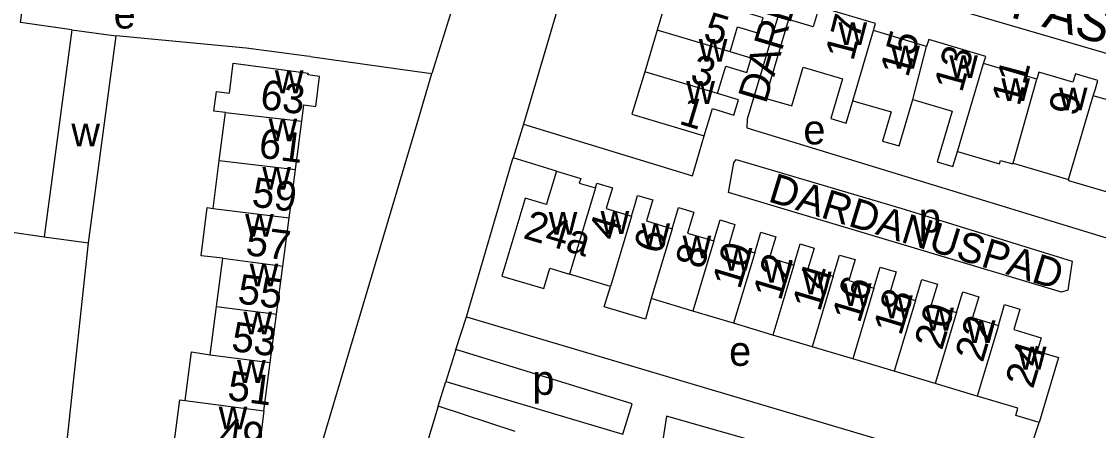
# Model space of a CAD drawing. Extents: x 161773 to 163836, y 384796 to 386521.
# Drawn here: x 162546.6 to 162692, y 386219.3 to 386274.5 of the extents above; entities that cross this region are included whole.
import ezdxf

# ---------------------------------------------------------------- set-up
doc = ezdxf.new("R2010")
doc.units = 0
for name, color, linetype in [('BLT_Basislijn', 7, 'Continuous'), ('BLT_Bebouwing', 7, 'Continuous'), ('BLT_Centroide', 7, 'Continuous'), ('BLT_Huisnummer', 7, 'Continuous'), ('BLT_Huisnummer_ tussenligend', 7, 'Continuous'), ('BLT_Onderverdeling_panden', 7, 'Continuous'), ('BLT_Straatnaam', 7, 'Continuous'), ('BLT_Straatnaam_verkleind', 7, 'Continuous')]:
    doc.layers.add(name, color=color, linetype=linetype)

msp = doc.modelspace()

# ---------------------------------------------------------------- linework, layer by layer
at = {"layer": 'BLT_Basislijn'}
for p, q in [((162614.35, 386260.6), (162612.97, 386256.04)), ((162618.81, 386254.27), (162612.97, 386256.04)), ((162544.76, 386246.1), (162549.69, 386245.41)), ((162605.25, 386230.19), (162606.67, 386234.6)), ((162605.25, 386230.19), (162603.89, 386225.89)), ((162602.84, 386222.55), (162603.89, 386225.89)), ((162613.25, 386219.12), (162602.84, 386222.55))]:
    msp.add_line(p, q, dxfattribs=at)
for points in [[(162656.14, 386313.34), (162636.67, 386325.71), (162634.6, 386325.65), (162633.65, 386324.9), (162632.1, 386320.77), (162614.35, 386260.6)], [(162549.64, 386298.5), (162600, 386291.71), (162604.78, 386291.06), (162607.8, 386288.68), (162607.85, 386286.22), (162602, 386267.43)], [(162553.41, 386273.33), (162546.51, 386274.31), (162548, 386285.48)], [(162650.9, 386282.5), (162644.56, 386261.3), (162644.5, 386260.09), (162717.73, 386237.72)], [(162650.9, 386282.5), (162726.15, 386260.51), (162724.59, 386254.55)], [(162585.57, 386269.73), (162585.12, 386269.79), (162576.96, 386270.87), (162559.39, 386272.54)], [(162585.57, 386269.73), (162600, 386267.71), (162602, 386267.43)], [(162567.26, 386150.66), (162567.41, 386151.18), (162572.02, 386166.67), (162600, 386260.71), (162602, 386267.43)], [(162614.35, 386260.6), (162637.17, 386253.64), (162638.76, 386259.02)], [(162606.67, 386234.6), (162612.85, 386255.64), (162612.97, 386256.04)], [(162665.3, 386249.27), (162688.41, 386242.13), (162687.85, 386238.22), (162686.97, 386237.93), (162642.02, 386251.36), (162642.74, 386255.37), (162643.07, 386255.83), (162665.3, 386249.27)], [(162540.64, 386154.24), (162544.92, 386187.1), (162550.17, 386193.67), (162555.68, 386244.61)], [(162606.67, 386234.6), (162681.32, 386212.4), (162683.95, 386220.36)], [(162603.89, 386225.89), (162627.79, 386218.76), (162629.02, 386222.85), (162605.25, 386230.19)], [(162602.84, 386222.55), (162600, 386213.16), (162587.96, 386173.29), (162587.72, 386172.5)], [(162655.32, 386215.01), (162633.68, 386221.2), (162633.02, 386217.11), (162675.87, 386204.25), (162676.31, 386204.27), (162676.5, 386204.6), (162677.44, 386207.67), (162677.29, 386208.56), (162655.32, 386215.01)]]:
    msp.add_lwpolyline(points, dxfattribs=at)
at = {"layer": 'BLT_Bebouwing'}
for p, q in [((162634.04, 386278.77), (162632.41, 386273.31)), ((162553.41, 386273.33), (162549.69, 386245.41)), ((162553.41, 386273.33), (162559.39, 386272.54)), ((162632.41, 386273.31), (162630.73, 386267.68)), ((162668.77, 386271.1), (162661.6, 386273.23)), ((162645.09, 386269.51), (162642.25, 386270.36)), ((162683.65, 386266.68), (162676.47, 386268.81)), ((162698.42, 386262.36), (162691.27, 386264.43)), ((162573.32, 386255.7), (162574.16, 386262.18)), ((162583.59, 386254.48), (162584.44, 386261)), ((162680.45, 386255.36), (162687.94, 386253.15)), ((162581.9, 386241.46), (162582.75, 386247.97)), ((162572.94, 386236), (162573.79, 386242.51)), ((162581.05, 386234.94), (162581.9, 386241.46)), ((162626.12, 386238.71), (162620.57, 386240.37)), ((162637.21, 386235.38), (162631.62, 386237.06)), ((162572.09, 386229.49), (162572.94, 386236)), ((162580.2, 386228.43), (162581.05, 386234.94)), ((162642.73, 386233.73), (162637.21, 386235.38)), ((162648.04, 386232.14), (162642.73, 386233.73)), ((162653.31, 386230.56), (162648.04, 386232.14)), ((162658.8, 386228.92), (162653.31, 386230.56)), ((162664.39, 386227.25), (162658.8, 386228.92)), ((162579.35, 386221.92), (162580.2, 386228.43)), ((162669.93, 386225.59), (162664.39, 386227.25)), ((162675.59, 386223.89), (162669.93, 386225.59))]:
    msp.add_line(p, q, dxfattribs=at)
for points in [[(162642.25, 386270.36), (162643.26, 386273.74), (162646.1, 386272.9), (162646.72, 386274.97), (162643.88, 386275.83)], [(162661.6, 386273.23), (162661.89, 386274.2), (162654.26, 386276.46), (162653.45, 386273.73), (162650.13, 386274.71), (162647, 386264.12), (162650.57, 386263.07), (162652.11, 386268.29), (162657.43, 386266.71), (162655.85, 386261.35), (162657.93, 386260.73), (162658.83, 386263.77)], [(162549.69, 386245.41), (162555.68, 386244.61), (162559.39, 386272.54)], [(162676.47, 386268.81), (162676.75, 386269.76), (162669.05, 386272.03), (162668.77, 386271.1)], [(162574.16, 386262.18), (162572.59, 386262.38), (162572.94, 386265.03), (162574.69, 386264.8), (162575.21, 386268.82), (162580.33, 386268.16), (162585.29, 386267.51)], [(162640.56, 386264.74), (162641.67, 386268.45), (162644.52, 386267.6), (162645.09, 386269.51)], [(162584.44, 386261), (162584.73, 386263.22), (162586.34, 386263.01), (162586.86, 386267.06), (162585.26, 386267.27), (162585.29, 386267.51)], [(162630.73, 386267.68), (162629.01, 386261.94), (162638.76, 386259.02)], [(162691.27, 386264.43), (162691.55, 386265.38), (162691.89, 386266.52), (162688.85, 386267.42), (162688.51, 386266.26), (162683.93, 386267.63), (162683.65, 386266.68)], [(162638.76, 386259.02), (162639.86, 386262.7), (162642.77, 386261.83), (162643.39, 386263.89), (162640.56, 386264.74)], [(162658.83, 386263.77), (162663.98, 386262.25), (162662.82, 386258.32), (162665.06, 386257.66), (162666.92, 386263.92)], [(162666.92, 386263.92), (162672.21, 386262.36), (162670.18, 386255.5), (162672.33, 386254.87), (162672.93, 386256.92)], [(162672.93, 386256.92), (162678.61, 386255.23), (162678.76, 386255.72), (162680.41, 386255.23), (162680.45, 386255.36)], [(162572.48, 386249.24), (162573.32, 386255.7)], [(162687.94, 386253.15), (162687.9, 386253.01), (162693.16, 386251.46), (162695.24, 386250.84), (162696.52, 386255.15)], [(162582.75, 386247.97), (162583.01, 386250), (162583.59, 386254.48)], [(162618.81, 386254.27), (162617.53, 386250), (162617.46, 386249.77), (162616.71, 386250), (162614.6, 386250.63), (162614.41, 386250), (162611.44, 386240.1), (162617.1, 386238.41), (162617.93, 386241.16), (162620.57, 386240.37)], [(162618.81, 386254.27), (162622.09, 386253.29), (162621.9, 386252.66), (162624.09, 386252.01)], [(162624.09, 386252.01), (162624.27, 386252.63), (162626.36, 386252), (162625.76, 386250), (162625.52, 386249.23), (162628.96, 386248.2)], [(162628.96, 386248.2), (162629.47, 386250), (162629.75, 386250.99), (162631.82, 386250.37), (162631.71, 386250), (162630.97, 386247.54), (162634.45, 386246.5)], [(162573.79, 386242.51), (162570.86, 386242.82), (162571.69, 386249.34), (162572.48, 386249.24)], [(162634.45, 386246.5), (162635.31, 386249.35), (162637.35, 386248.74), (162636.5, 386245.9), (162640.05, 386244.84)], [(162640.05, 386244.84), (162640.9, 386247.68), (162642.91, 386247.08), (162642.07, 386244.28), (162645.58, 386243.23)], [(162645.58, 386243.23), (162646.42, 386246.03), (162648.43, 386245.42), (162647.59, 386242.62), (162650.86, 386241.58)], [(162650.86, 386241.58), (162651.72, 386244.45), (162653.59, 386243.89), (162652.76, 386241.09), (162656.16, 386240.07)], [(162656.16, 386240.07), (162657.02, 386242.94), (162659.11, 386242.32), (162658.27, 386239.49), (162661.66, 386238.48)], [(162661.66, 386238.48), (162662.51, 386241.32), (162664.66, 386240.67), (162663.81, 386237.84), (162667.26, 386236.8)], [(162667.26, 386236.8), (162668.11, 386239.65), (162670.25, 386239.01), (162669.4, 386236.2), (162672.81, 386235.18)], [(162631.62, 386237.06), (162630.85, 386234.29), (162625.26, 386235.96), (162626.12, 386238.71)], [(162672.81, 386235.18), (162673.64, 386237.96), (162675.83, 386237.31), (162674.98, 386234.49), (162678.46, 386233.45)], [(162678.46, 386233.45), (162679.3, 386236.25), (162681.37, 386235.63), (162680.54, 386232.87), (162684.24, 386231.76), (162683.7, 386229.96), (162686.57, 386229.1), (162683.95, 386220.36)], [(162568.71, 386223.3), (162569.56, 386229.87), (162572.09, 386229.49)], [(162579.35, 386221.92), (162578.5, 386215.4), (162567.12, 386216.88), (162567.97, 386223.4), (162568.71, 386223.3)], [(162683.95, 386220.36), (162680.8, 386221.3), (162681.08, 386222.25), (162675.59, 386223.89)]]:
    msp.add_lwpolyline(points, dxfattribs=at)
at = {"layer": 'BLT_Onderverdeling_panden'}
for p, q in [((162642.25, 386270.36), (162632.41, 386273.31)), ((162658.83, 386263.77), (162661.6, 386273.23)), ((162666.92, 386263.92), (162668.77, 386271.1)), ((162672.93, 386256.92), (162676.47, 386268.81)), ((162640.56, 386264.74), (162630.73, 386267.68)), ((162680.45, 386255.36), (162683.65, 386266.68)), ((162687.94, 386253.15), (162691.27, 386264.43)), ((162574.16, 386262.18), (162584.44, 386261)), ((162573.32, 386255.7), (162583.59, 386254.48)), ((162624.09, 386252.01), (162620.57, 386240.37)), ((162572.48, 386249.24), (162582.75, 386247.97)), ((162628.96, 386248.2), (162626.12, 386238.71)), ((162634.45, 386246.5), (162631.62, 386237.06)), ((162640.05, 386244.84), (162637.21, 386235.38)), ((162573.79, 386242.51), (162581.9, 386241.46)), ((162645.58, 386243.23), (162642.73, 386233.73)), ((162650.86, 386241.58), (162648.04, 386232.14)), ((162656.16, 386240.07), (162653.31, 386230.56)), ((162661.66, 386238.48), (162658.8, 386228.92)), ((162667.26, 386236.8), (162664.39, 386227.25)), ((162572.94, 386236), (162581.05, 386234.94)), ((162672.81, 386235.18), (162669.93, 386225.59)), ((162678.46, 386233.45), (162675.59, 386223.89)), ((162572.09, 386229.49), (162580.2, 386228.43)), ((162568.71, 386223.3), (162579.35, 386221.92))]:
    msp.add_line(p, q, dxfattribs=at)

# ---------------------------------------------------------------- texts
at = {"layer": 'BLT_Centroide'}
for s, p in [('e', (162559.06, 386273.51)), ('w', (162656.88, 386271.28)), ('w', (162638.03, 386269.03)), ('w', (162664, 386268.11)), ('w', (162671.83, 386266.84)), ('w', (162580.81, 386264.78)), ('w', (162678.86, 386263.72)), ('w', (162636.34, 386263.34)), ('w', (162686.62, 386262.47)), ('w', (162579.97, 386258.28)), ('e', (162652.14, 386257.88)), ('w', (162553.35, 386257.61)), ('w', (162579.12, 386251.75)), ('w', (162576.8, 386245.41)), ('w', (162617.77, 386245.7)), ('w', (162624.77, 386245.8)), ('p', (162667.72, 386245.99)), ('w', (162630.28, 386244.16)), ('w', (162635.84, 386242.48)), ('w', (162641.39, 386240.83)), ('w', (162646.8, 386239.2)), ('w', (162577.42, 386238.72)), ('w', (162652.09, 386237.64)), ('w', (162657.48, 386236.06)), ('w', (162663.03, 386234.41)), ('w', (162576.57, 386232.22)), ('w', (162668.59, 386232.75)), ('w', (162674.2, 386231.05)), ('e', (162642.12, 386227.98)), ('w', (162681.08, 386227.48)), ('w', (162575.72, 386225.69)), ('p', (162615.58, 386224.07)), ('w', (162573.24, 386219.41))]:
    msp.add_text(s, height=4, dxfattribs=at).set_placement(p)
at = {"layer": 'BLT_Huisnummer'}
for s, rotation, p in [('5', 343.3173, (162638.46, 386271.99)), ('17', 75.4991, (162658.87, 386269.02)), ('13', 74.6131, (162673.55, 386264.77)), ('63', 352.5786, (162578.7, 386262.68)), ('1', 343.3331, (162635.21, 386260.68)), ('9', 75.2387, (162689.02, 386261.52)), ('24a', 343.3203, (162614.18, 386245.26)), ('57', 352.5768, (162576.74, 386242.96)), ('6', 73.3113, (162632.97, 386242.9)), ('10', 73.3145, (162643.58, 386238.19)), ('14', 73.3123, (162654.38, 386235.18)), ('18', 73.3117, (162665.32, 386231.93)), ('53', 352.5768, (162574.83, 386230.01)), ('24', 73.3398, (162683.12, 386224.77)), ('49', 352.5818, (162573.14, 386217.03))]:
    msp.add_text(s, height=4, rotation=rotation, dxfattribs=at).set_placement(p)
at = {"layer": 'BLT_Huisnummer_ tussenligend'}
for s, rotation, p in [('15', 74.6131, (162666.26, 386266.8)), ('3', 343.3331, (162636.69, 386266.31)), ('11', 75.2387, (162681.3, 386262.9)), ('61', 352.5768, (162578.5, 386256.12)), ('59', 352.5768, (162577.58, 386249.51)), ('4', 73.3125, (162626.91, 386244.73)), ('8', 73.3113, (162638.59, 386240.88)), ('12', 73.3145, (162649.08, 386236.65)), ('55', 352.5768, (162575.66, 386236.44)), ('16', 73.3123, (162659.76, 386233.62)), ('20', 73.3117, (162670.84, 386229.97)), ('22', 73.3117, (162676.34, 386228.31)), ('51', 352.5818, (162574.3, 386223.4))]:
    msp.add_text(s, height=4, rotation=rotation, dxfattribs=at).set_placement(p)
at = {"layer": 'BLT_Straatnaam'}
msp.add_text('AGRIPPASTRAAT', height=5, rotation=343.6099, dxfattribs=at).set_placement((162659.97, 386280.95))
at = {"layer": 'BLT_Straatnaam_verkleind'}
for rotation, p in [(73.3614, (162647.09, 386263.23)), (343.0054, (162647.23, 386250.22))]:
    msp.add_text('DARDANUSPAD', height=4, rotation=rotation, dxfattribs=at).set_placement(p)

doc.saveas('drawing.dxf')
